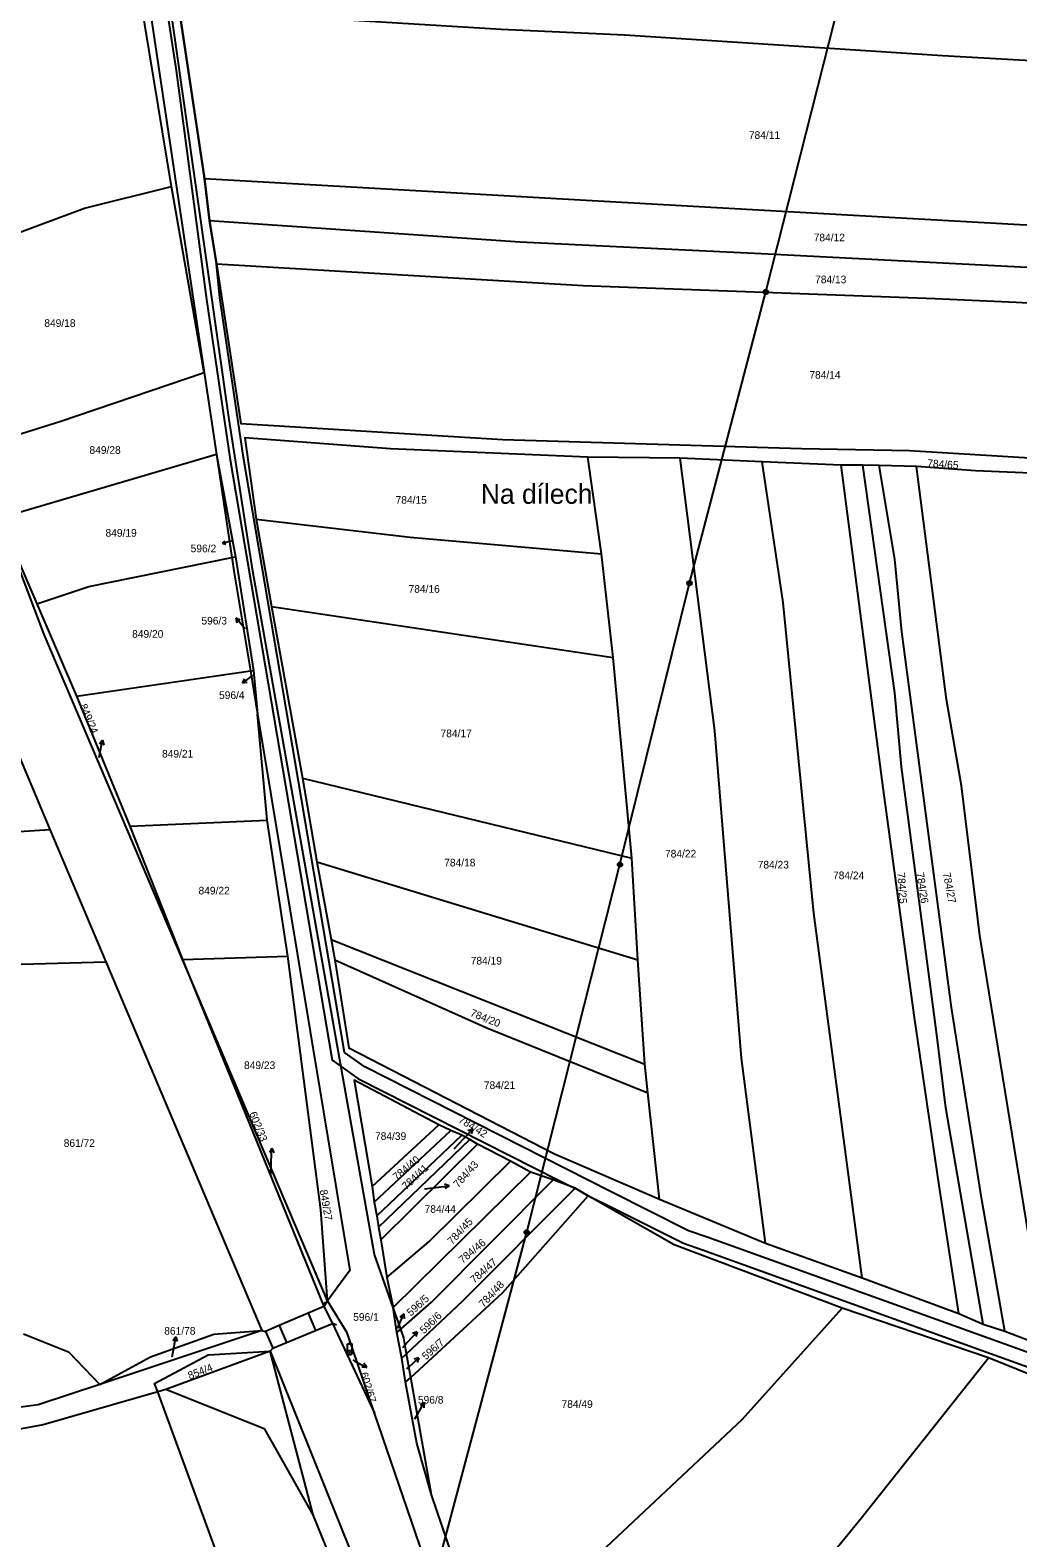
# Model space of a CAD drawing. Extents: x -757266 to -753360, y -1162585 to -1157740.
# Drawn here: x -756744.8 to -756524.8, y -1160185.6 to -1159849.8 of the extents above; entities that cross this region are included whole.
import ezdxf

# ---------------------------------------------------------------- set-up
doc = ezdxf.new("R2010")
doc.units = 0
for name, color, linetype in [('Hranice parcel', 7, 'Continuous'), ('Parcelní čísla', 7, 'Continuous'), ('Pop  PČ popisy', 7, 'Continuous'), ('Poz předměty', 7, 'Continuous'), ('Vnitřní kresba', 7, 'Continuous'), ('Věcná břemena k části', 7, 'Continuous')]:
    doc.layers.add(name, color=color, linetype=linetype)

msp = doc.modelspace()

# ---------------------------------------------------------------- linework, layer by layer
at = {"layer": 'Hranice parcel'}
for p, q in [((-756711.61, -1159845.21), (-756705.96, -1159882.87)), ((-756705.96, -1159882.87), (-756704.83, -1159892.26)), ((-756706, -1159926.11), (-756713.32, -1159884.66)), ((-756704.83, -1159892.26), (-756703.3, -1159901.91)), ((-756706, -1159926.11), (-756703.29, -1159944.31)), ((-756703.29, -1159944.31), (-756751.53, -1159958.49)), ((-756703.29, -1159944.31), (-756699.07, -1159967.09)), ((-756703.29, -1159944.31), (-756699.87, -1159967.25)), ((-756617.56, -1159966.45), (-756620.59, -1159944.94)), ((-756600, -1159945.14), (-756620.59, -1159944.94)), ((-756581.72, -1159946), (-756600, -1159945.14)), ((-756564.17, -1159946.74), (-756581.72, -1159946)), ((-756559.33, -1159946.74), (-756564.17, -1159946.74)), ((-756555.66, -1159946.81), (-756559.33, -1159946.74)), ((-756547.37, -1159947.03), (-756555.66, -1159946.81)), ((-756751.53, -1159958.49), (-756743.32, -1159977.59)), ((-756694.45, -1159958.72), (-756691.06, -1159978.21)), ((-756699.87, -1159967.25), (-756699.07, -1159967.09)), ((-756699.07, -1159967.09), (-756695.01, -1159992.43)), ((-756614.97, -1159989.55), (-756617.56, -1159966.45)), ((-756743.32, -1159977.59), (-756734.43, -1159998.13)), ((-756691.06, -1159978.21), (-756614.97, -1159989.55)), ((-756691.06, -1159978.21), (-756684.14, -1160016.4)), ((-756610.81, -1160034.24), (-756614.97, -1159989.55)), ((-756734.43, -1159998.13), (-756695.73, -1159992.53)), ((-756695.73, -1159992.53), (-756695.01, -1159992.43)), ((-756695.73, -1159992.53), (-756694.13, -1160002.19)), ((-756695.01, -1159992.43), (-756694.13, -1160002.19)), ((-756751.84, -1160000.73), (-756740.37, -1160027.84)), ((-756734.43, -1159998.13), (-756722.59, -1160027.12)), ((-756691.99, -1160025.75), (-756694.13, -1160002.19)), ((-756684.14, -1160016.4), (-756610.81, -1160034.24)), ((-756684.14, -1160016.4), (-756680.93, -1160035.03)), ((-756722.59, -1160027.12), (-756691.99, -1160025.75)), ((-756722.59, -1160027.12), (-756710.89, -1160056.79)), ((-756687.43, -1160056.02), (-756691.99, -1160025.75)), ((-756740.37, -1160027.84), (-756727.91, -1160057.32)), ((-756609.43, -1160056.85), (-756610.81, -1160034.24)), ((-756680.93, -1160035.03), (-756609.43, -1160056.85)), ((-756680.93, -1160035.03), (-756677.73, -1160052.37)), ((-756677.73, -1160052.37), (-756607.87, -1160080.08)), ((-756677.73, -1160052.37), (-756676.96, -1160056.86)), ((-756727.91, -1160057.32), (-756693.2, -1160139.44)), ((-756710.89, -1160056.79), (-756687.43, -1160056.02)), ((-756678.56, -1160132.8), (-756710.89, -1160056.79)), ((-756710.89, -1160056.79), (-756679.36, -1160134.08)), ((-756607.87, -1160080.08), (-756609.43, -1160056.85)), ((-756607.18, -1160086.47), (-756607.87, -1160080.08)), ((-756604.65, -1160110.19), (-756607.18, -1160086.47)), ((-756668.61, -1160107.35), (-756653.75, -1160093.6)), ((-756668.17, -1160110.83), (-756651.07, -1160094.86)), ((-756651.07, -1160094.86), (-756653.75, -1160093.6)), ((-756648.61, -1160095.93), (-756651.07, -1160094.86)), ((-756667.6, -1160113.86), (-756648.61, -1160095.93)), ((-756667.21, -1160116.41), (-756646.84, -1160096.88)), ((-756666.71, -1160119.25), (-756645.13, -1160097.92)), ((-756646.84, -1160096.88), (-756648.61, -1160095.93)), ((-756645.13, -1160097.92), (-756646.84, -1160096.88)), ((-756637.8, -1160101.68), (-756645.13, -1160097.92)), ((-756663.93, -1160134.3), (-756633.32, -1160104.14)), ((-756633.32, -1160104.14), (-756637.8, -1160101.68)), ((-756628.33, -1160105.86), (-756633.32, -1160104.14)), ((-756668.61, -1160107.35), (-756668.17, -1160110.83)), ((-756623.41, -1160107.69), (-756628.33, -1160105.86)), ((-756620.5, -1160109.46), (-756623.41, -1160107.69)), ((-756668.17, -1160110.83), (-756667.6, -1160113.86)), ((-756604.65, -1160110.19), (-756581.04, -1160119.96)), ((-756667.6, -1160113.86), (-756667.21, -1160116.41)), ((-756667.21, -1160116.41), (-756666.71, -1160119.25)), ((-756666.71, -1160119.25), (-756665.37, -1160127.62)), ((-756581.04, -1160119.96), (-756559.45, -1160127.71)), ((-756665.37, -1160127.62), (-756663.93, -1160134.3)), ((-756559.45, -1160127.71), (-756537.95, -1160135.59)), ((-756679.36, -1160134.08), (-756678.56, -1160132.8)), ((-756679.36, -1160134.08), (-756677.48, -1160137.86)), ((-756663.1, -1160139.87), (-756663.93, -1160134.3)), ((-756662.24, -1160139.12), (-756663.93, -1160134.3)), ((-756531.33, -1160145.51), (-756563.95, -1160134.41)), ((-756677.48, -1160137.86), (-756668.08, -1160157.81)), ((-756537.95, -1160135.59), (-756532.52, -1160138)), ((-756532.52, -1160138), (-756527.71, -1160139.59)), ((-756693.2, -1160139.44), (-756729.3, -1160151.42)), ((-756663.1, -1160139.87), (-756662.24, -1160139.12)), ((-756662.02, -1160145.59), (-756663.1, -1160139.87)), ((-756527.71, -1160139.59), (-756518.35, -1160143.12)), ((-756691.35, -1160144.02), (-756714.53, -1160152.53)), ((-756662.02, -1160145.59), (-756660.94, -1160144.58)), ((-756660.01, -1160149.86), (-756660.94, -1160144.58)), ((-756661.2, -1160150.95), (-756662.02, -1160145.59)), ((-756661.2, -1160150.95), (-756660.01, -1160149.86)), ((-756655.39, -1160175.98), (-756660.01, -1160149.86)), ((-756714.53, -1160152.53), (-756716.37, -1160153.06)), ((-756675.89, -1160263.5), (-756716.37, -1160153.06)), ((-756643, -1160212.54), (-756655.39, -1160175.98))]:
    msp.add_line(p, q, dxfattribs=at)
for points in [[(-756663.93, -1160134.3), (-756668.06, -1160122.5), (-756695.18, -1159970.34), (-756700.45, -1159936.54), (-756715.15, -1159833.13), (-756727.95, -1159739.12), (-756724.55, -1159634.14), (-756723.02, -1159567.31)], [(-756732.06, -1159739.24), (-756719.8, -1159833.57), (-756706, -1159926.11)], [(-756713.32, -1159884.66), (-756721.28, -1159836.33), (-756739.4, -1159839.97), (-756793.35, -1159848.53)], [(-756711.61, -1159845.21), (-756639.86, -1159849.64), (-756612.34, -1159850.89), (-756541.61, -1159855.49), (-756465.31, -1159859.79)], [(-756705.96, -1159882.87), (-756626.19, -1159887.41), (-756524.36, -1159893.11), (-756454.58, -1159896.49)], [(-756771.8, -1159905.2), (-756762.09, -1159899.78), (-756755.13, -1159897.79), (-756732.65, -1159889.49), (-756713.32, -1159884.66)], [(-756704.83, -1159892.26), (-756635.63, -1159897), (-756580.43, -1159899.62), (-756524.2, -1159902.52), (-756451.7, -1159905.98)], [(-756703.3, -1159901.91), (-756621.62, -1159906.69), (-756543.23, -1159909.6), (-756525.2, -1159910.44), (-756449.09, -1159914.57)], [(-756703.3, -1159901.91), (-756697.88, -1159937.42), (-756639.52, -1159940.98), (-756572.96, -1159942.99), (-756548.94, -1159943.45), (-756439.27, -1159950.13)], [(-756757.11, -1159943.81), (-756747.92, -1159940.02), (-756738.18, -1159936.97), (-756706, -1159926.11)], [(-756620.59, -1159944.94), (-756664.55, -1159943.09), (-756696.99, -1159940.64), (-756694.45, -1159958.72)], [(-756581.04, -1160119.96), (-756586.34, -1160078.76), (-756592.31, -1160005.88), (-756600, -1159945.14)], [(-756559.45, -1160127.71), (-756570.26, -1160046.51), (-756577.05, -1159977.32), (-756581.72, -1159946)], [(-756537.95, -1160135.59), (-756542.3, -1160107.1), (-756547.81, -1160069.7), (-756554.81, -1160018.59), (-756564.17, -1159946.74)], [(-756532.52, -1160138), (-756540.83, -1160089.83), (-756542.93, -1160072.98), (-756550.73, -1160013.86), (-756552.22, -1159997.43), (-756559.33, -1159946.74)], [(-756527.71, -1160139.59), (-756532.9, -1160109.84), (-756539.59, -1160067.51), (-756550.61, -1159983.86), (-756552.22, -1159967.64), (-756555.66, -1159946.81)], [(-756518.35, -1160143.12), (-756533.24, -1160051.42), (-756537.36, -1160018.14), (-756540.69, -1159998.89), (-756547.37, -1159947.03)], [(-756520.11, -1159948.54), (-756534.25, -1159948.01), (-756547.37, -1159947.03)], [(-756710.89, -1160056.79), (-756741.66, -1159984.45), (-756751.53, -1159958.49)], [(-756694.45, -1159958.72), (-756660.15, -1159962.73), (-756617.56, -1159966.45)], [(-756743.32, -1159977.59), (-756731.69, -1159973.76), (-756699.87, -1159967.25)], [(-756699.87, -1159967.25), (-756699.36, -1159970.69), (-756695.73, -1159992.53)], [(-756694.13, -1160002.19), (-756673.55, -1160126.06), (-756678.56, -1160132.8)], [(-756828.48, -1160031.46), (-756802.13, -1160031.83), (-756740.37, -1160027.84)], [(-756831.5, -1160056.84), (-756814.04, -1160059.7), (-756727.91, -1160057.32)], [(-756678.56, -1160132.8), (-756680.02, -1160112.54), (-756687.43, -1160056.02)], [(-756676.96, -1160056.86), (-756643.09, -1160072.01), (-756607.18, -1160086.47)], [(-756676.96, -1160056.86), (-756673.8, -1160076.44), (-756628, -1160100.07), (-756604.65, -1160110.19)], [(-756653.75, -1160093.6), (-756672.64, -1160083.64), (-756668.61, -1160107.35)], [(-756665.37, -1160127.62), (-756655.97, -1160119.67), (-756637.8, -1160101.68)], [(-756662.24, -1160139.12), (-756655.4, -1160133.11), (-756628.33, -1160105.86)], [(-756660.94, -1160144.58), (-756648.45, -1160132.84), (-756623.41, -1160107.69)], [(-756660.01, -1160149.86), (-756639.49, -1160130.98), (-756620.5, -1160109.46)], [(-756563.95, -1160134.41), (-756601.35, -1160120.3), (-756620.5, -1160109.46)], [(-756668.08, -1160157.81), (-756674.2, -1160139.95), (-756678.56, -1160132.8)], [(-756643, -1160212.54), (-756586.21, -1160159.2), (-756563.95, -1160134.41)], [(-756746.25, -1160140.14), (-756736.24, -1160144.19), (-756729.3, -1160151.42)], [(-756729.3, -1160151.42), (-756717.97, -1160145.26), (-756703.89, -1160140.23), (-756693.2, -1160139.44)], [(-756693.2, -1160139.44), (-756692.36, -1160139.6), (-756690.75, -1160143.33), (-756691.35, -1160144.02)], [(-756660.94, -1160144.58), (-756661.57, -1160141.04), (-756662.24, -1160139.12)], [(-756716.37, -1160153.06), (-756717.06, -1160151.19), (-756705.12, -1160144.85), (-756691.35, -1160144.02)], [(-756691.35, -1160144.02), (-756670.01, -1160197.02), (-756648.03, -1160263.48)], [(-756626.75, -1160260.31), (-756585.5, -1160212.79), (-756559.67, -1160181.22), (-756531.33, -1160145.51)], [(-756492.8, -1160159.61), (-756521.25, -1160149.55), (-756531.33, -1160145.51)], [(-756729.3, -1160151.42), (-756742.99, -1160155.96), (-756760.87, -1160158.35)], [(-756655.39, -1160175.98), (-756658.65, -1160164.49), (-756661.2, -1160150.95)], [(-756716.37, -1160153.06), (-756741.86, -1160160.44), (-756781.48, -1160167.69), (-756800.11, -1160178.39), (-756814.59, -1160184.55), (-756894.79, -1160165.77), (-756983.16, -1160153.27)], [(-756648.03, -1160263.48), (-756681.74, -1160180.46), (-756692.48, -1160161.42), (-756714.53, -1160152.53)], [(-756571.91, -1160441.17), (-756619.15, -1160301.58), (-756632.35, -1160262.03), (-756668.08, -1160157.81)]]:
    msp.add_lwpolyline(points, dxfattribs=at)
at = {"layer": 'Pop  PČ popisy'}
for p, q in [((-756701.919, -1159964.112), (-756701.341, -1159963.634)), ((-756699.96, -1159963.66), (-756701.919, -1159964.112)), ((-756701.919, -1159964.112), (-756701.19, -1159964.288)), ((-756697.08, -1159983.01), (-756699.009, -1159980.711)), ((-756699.009, -1159980.711), (-756697.982, -1159981.156)), ((-756699.009, -1159980.711), (-756698.749, -1159981.8)), ((-756696.92, -1159983.2), (-756697.08, -1159983.01)), ((-756695.24, -1159993.53), (-756697.469, -1159995.21)), ((-756697.469, -1159995.21), (-756697.005, -1159994.277)), ((-756697.469, -1159995.21), (-756696.445, -1159995.021)), ((-756729.45, -1160011.79), (-756729.26, -1160010.91)), ((-756728.636, -1160007.975), (-756729.334, -1160008.85)), ((-756729.26, -1160010.91), (-756728.636, -1160007.975)), ((-756728.636, -1160007.975), (-756728.354, -1160009.058)), ((-756648.27, -1160096.75), (-756646.223, -1160094.555)), ((-756646.223, -1160094.555), (-756647.273, -1160094.946)), ((-756646.223, -1160094.555), (-756646.54, -1160095.629)), ((-756650.33, -1160098.93), (-756648.27, -1160096.75)), ((-756690.965, -1160098.821), (-756691.501, -1160099.804)), ((-756691.07, -1160101.82), (-756690.965, -1160098.821)), ((-756690.965, -1160098.821), (-756690.5, -1160099.839)), ((-756691.15, -1160104.82), (-756691.07, -1160101.82)), ((-756656.93, -1160107.86), (-756654.46, -1160107.54)), ((-756654.46, -1160107.54), (-756651.481, -1160107.174)), ((-756651.481, -1160107.174), (-756652.536, -1160106.799)), ((-756651.481, -1160107.174), (-756652.414, -1160107.793)), ((-756662.98, -1160138.97), (-756662.76, -1160138.45)), ((-756662.76, -1160138.45), (-756661.587, -1160135.688)), ((-756661.587, -1160135.688), (-756662.44, -1160136.414)), ((-756661.587, -1160135.688), (-756661.518, -1160136.805)), ((-756712.317, -1160140.804), (-756713, -1160141.692)), ((-756712.89, -1160143.75), (-756712.317, -1160140.804)), ((-756712.317, -1160140.804), (-756712.017, -1160141.883)), ((-756660.63, -1160141.91), (-756658.622, -1160139.68)), ((-756658.622, -1160139.68), (-756659.664, -1160140.089)), ((-756658.622, -1160139.68), (-756658.92, -1160140.759)), ((-756713.19, -1160145.26), (-756712.89, -1160143.75)), ((-756661.76, -1160143.18), (-756660.63, -1160141.91)), ((-756672.88, -1160145.97), (-756672.44, -1160146.21)), ((-756672.44, -1160146.21), (-756669.79, -1160147.619)), ((-756669.79, -1160147.619), (-756670.91, -1160147.591)), ((-756669.79, -1160147.619), (-756670.439, -1160146.707)), ((-756660.87, -1160147.97), (-756660.38, -1160147.51)), ((-756660.38, -1160147.51), (-756658.185, -1160145.463)), ((-756658.185, -1160145.463), (-756659.259, -1160145.78)), ((-756658.185, -1160145.463), (-756658.576, -1160146.513)), ((-756659.08, -1160159.05), (-756658.51, -1160158.08)), ((-756658.51, -1160158.08), (-756657.01, -1160155.481)), ((-756657.01, -1160155.481), (-756657.944, -1160156.098)), ((-756657.01, -1160155.481), (-756657.077, -1160156.599))]:
    msp.add_line(p, q, dxfattribs=at)
at = {"layer": 'Poz předměty'}
for p, q in [((-756580.94, -1159908.15), (-756562.37, -1159835.06)), ((-756597.93, -1159973), (-756580.94, -1159908.15)), ((-756613.42, -1160035.66), (-756597.93, -1159973)), ((-756634.19, -1160117.54), (-756613.42, -1160035.66)), ((-756655.19, -1160196.23), (-756634.19, -1160117.54)), ((-756673.6, -1160142.346), (-756673.6, -1160141.346)), ((-756674.1, -1160142.346), (-756673.1, -1160142.346)), ((-756674.1, -1160144.346), (-756674.1, -1160142.346)), ((-756673.1, -1160144.346), (-756673.1, -1160142.346))]:
    msp.add_line(p, q, dxfattribs=at)
for centre, radius in [((-756580.9434, -1159908.1499), 0.5), ((-756580.9434, -1159908.1499), 0.4), ((-756580.9434, -1159908.1499), 0.3), ((-756580.9434, -1159908.1499), 0.2), ((-756580.9434, -1159908.1499), 0.1), ((-756597.9334, -1159972.9999), 0.5), ((-756597.9334, -1159972.9999), 0.4), ((-756597.9334, -1159972.9999), 0.3), ((-756597.9334, -1159972.9999), 0.2), ((-756597.9334, -1159972.9999), 0.1), ((-756613.4234, -1160035.6599), 0.5), ((-756613.4234, -1160035.6599), 0.4), ((-756613.4234, -1160035.6599), 0.3), ((-756613.4234, -1160035.6599), 0.2), ((-756613.4234, -1160035.6599), 0.1), ((-756634.1934, -1160117.5399), 0.5), ((-756634.1934, -1160117.5399), 0.4), ((-756634.1934, -1160117.5399), 0.3), ((-756634.1934, -1160117.5399), 0.2), ((-756634.1934, -1160117.5399), 0.1), ((-756673.6, -1160144.3476), 0.5), ((-756673.6, -1160144.3476), 0.0303)]:
    msp.add_circle(centre, radius, dxfattribs=at)
at = {"layer": 'Vnitřní kresba'}
for p, q in [((-756679.36, -1160134.08), (-756682.87, -1160135.57)), ((-756679.151, -1160133.102), (-756679.359, -1160134.08)), ((-756689.32, -1160138.31), (-756692.36, -1160139.6)), ((-756682.87, -1160135.57), (-756689.32, -1160138.31)), ((-756689.32, -1160138.31), (-756687.71, -1160142.07)), ((-756682.87, -1160135.57), (-756681.25, -1160139.41)), ((-756681.25, -1160139.41), (-756677.48, -1160137.86)), ((-756676.559, -1160138.251), (-756677.48, -1160137.861)), ((-756687.71, -1160142.07), (-756681.25, -1160139.41)), ((-756681.74, -1160180.46), (-756691.35, -1160144.02)), ((-756690.75, -1160143.33), (-756687.71, -1160142.07))]:
    msp.add_line(p, q, dxfattribs=at)
at = {"layer": 'Věcná břemena k části'}
for points in [[(-756727.87, -1159542.7), (-756723.85, -1159582.52), (-756724.53, -1159612.07), (-756727.95, -1159739.12), (-756727.95, -1159756.77), (-756717.19, -1159826.84), (-756712.25, -1159858.83), (-756705.53, -1159909.84), (-756700.23, -1159945.5), (-756677.54, -1160079.21), (-756675.52, -1160080.63), (-756671.77, -1160083.27), (-756626.8, -1160106.11), (-756624.47, -1160107.3), (-756623.41, -1160107.69), (-756620.5, -1160109.46), (-756616.66, -1160111.27), (-756599.25, -1160119.99), (-756595.04, -1160121.46), (-756493.75, -1160157.9)], [(-756492.61, -1160155.11), (-756594.02, -1160118.62), (-756598.14, -1160117.18), (-756615.35, -1160108.56), (-756625.46, -1160103.42), (-756670.22, -1160080.69), (-756674.8, -1160077.47), (-756697.3, -1159944.99), (-756702.56, -1159909.44), (-756703.3, -1159901.91), (-756704.83, -1159892.26), (-756705.96, -1159882.87), (-756711.61, -1159845.21), (-756714.41, -1159825.76), (-756717.27, -1159806), (-756723.35, -1159767.72), (-756724.95, -1159756.57), (-756724.88, -1159743.81), (-756721.54, -1159612.28)]]:
    msp.add_lwpolyline(points, dxfattribs=at)

# ---------------------------------------------------------------- texts
at = {"layer": 'Parcelní čísla'}
for s, p in [('784/11', (-756584.71, -1159874.05)), ('784/12', (-756570.27, -1159896.86)), ('784/13', (-756569.96, -1159906.2)), ('849/18', (-756741.63, -1159915.92)), ('784/14', (-756571.24, -1159927.46)), ('849/28', (-756731.57, -1159944.19)), ('784/15', (-756663.39, -1159955.3)), ('849/19', (-756728, -1159962.65)), ('596/2', (-756709.037, -1159966.108)), ('784/16', (-756660.51, -1159975.13)), ('596/3', (-756706.637, -1159982.2)), ('849/20', (-756722.07, -1159985.15)), ('596/4', (-756702.717, -1159998.778)), ('784/17', (-756653.38, -1160007.29)), ('849/21', (-756715.41, -1160011.82)), ('784/18', (-756652.56, -1160036.07)), ('784/22', (-756603.39, -1160034.08)), ('784/23', (-756582.75, -1160036.53)), ('784/24', (-756565.97, -1160038.91)), ('849/22', (-756707.28, -1160042.31)), ('784/19', (-756646.66, -1160057.91)), ('849/23', (-756697.15, -1160081.19)), ('784/21', (-756643.73, -1160085.63)), ('861/72', (-756737.31, -1160098.52)), ('784/39', (-756667.98, -1160096.97)), ('784/44', (-756656.93, -1160113.22)), ('596/1', (-756672.83, -1160137.25)), ('861/78', (-756714.92, -1160140.34)), ('596/8', (-756658.42, -1160155.69)), ('784/49', (-756626.43, -1160156.64))]:
    msp.add_text(s, height=1.7, dxfattribs=at).set_placement(p)
for s, rotation, p in [('784/65', 356, (-756545.019, -1159947.087)), ('849/24', 293, (-756733.822, -1160000.302)), ('784/25', 274, (-756551.657, -1160037.469)), ('784/26', 279, (-756547.429, -1160037.542)), ('784/27', 281, (-756541.524, -1160037.572)), ('784/20', 338, (-756646.928, -1160069.318)), ('602/33', 292, (-756696.038, -1160091.078)), ('784/42', 328, (-756649.53, -1160092.89)), ('784/40', 40, (-756663.143, -1160106.121)), ('784/41', 43, (-756661.01, -1160108.191)), ('784/43', 48, (-756649.452, -1160107.746)), ('849/27', 280, (-756680.307, -1160108.187)), ('784/45', 47, (-756650.788, -1160120.409)), ('784/46', 40, (-756648.463, -1160124.601)), ('784/47', 41, (-756645.882, -1160129.021)), ('784/48', 47, (-756643.798, -1160134.399)), ('596/5', 42, (-756659.991, -1160136.331)), ('596/6', 43.999997, (-756657.049, -1160140.271)), ('596/7', 42, (-756656.631, -1160146.081)), ('854/4', 21, (-756709.255, -1160150.323)), ('602/67', 287, (-756671.294, -1160149.002))]:
    msp.add_text(s, height=1.7, rotation=rotation, dxfattribs=at).set_placement(p)
at = {"layer": 'Pop  PČ popisy'}
msp.add_text('Na dílech', height=4.4, dxfattribs=at).set_placement((-756644.41, -1159955.32))

doc.saveas('drawing.dxf')
